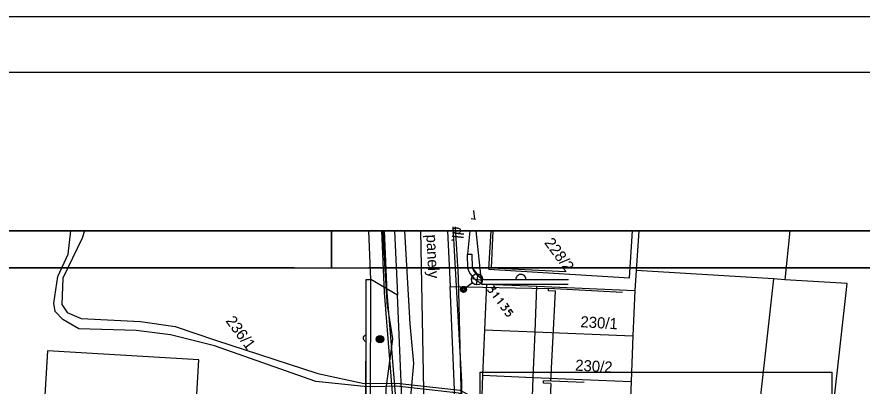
# Model space of a CAD drawing. Extents: x -601580 to 4, y -1204314 to 4.
# Drawn here: x -595992.2 to -595935.2, y -1202900.4 to -1202875.6 of the extents above; entities that cross this region are included whole.
import ezdxf

# ---------------------------------------------------------------- set-up
doc = ezdxf.new("R2010")
doc.units = 0
for name, color, linetype in [('00-EON NN', 7, 'Continuous'), ('00-EON VN', 7, 'Continuous'), ('00-KN-HRANICE PARCEL', 7, 'Continuous'), ('00-KN-PARC. CISLA', 7, 'Continuous'), ('00-KN-VNITRNI KRESBA', 7, 'Continuous'), ('00-POLOHOPIS', 7, 'Continuous'), ('00-RAZÍTKO', 7, 'Continuous'), ('00-SITE KOM. KABEL', 7, 'Continuous'), ('00-VAK-VODA-RAD IGIS', 7, 'Continuous'), ('11-REKONSTRUKCE KANALIZACE POPIS', 7, 'Continuous'), ('Vrstva 25', 7, 'Continuous'), ('Vrstva 33', 7, 'Continuous'), ('Vrstva 40', 7, 'Continuous')]:
    doc.layers.add(name, color=color, linetype=linetype)

# ---------------------------------------------------------------- blocks, each defined once
blk = doc.blocks.new('6.01A_1644')
at = {"layer": 'Vrstva 25'}
for radius in [0.25, 0.2, 0.15, 0.1, 0.05]:
    blk.add_circle((0, 0), radius, dxfattribs=at)
blk = doc.blocks.new('6.560_938')
at = {"layer": 'Vrstva 33'}
for p, q in [((-0.265, 0.86), (0.265, 1.39)), ((-0.265, 1.39), (0.265, 0.86)), ((0, 0.75), (0, 0))]:
    blk.add_line(p, q, dxfattribs=at)
for centre, radius in [((0, 1.125), 0.375), ((0, 0), 0.2), ((0, 0), 0.145), ((0, 0), 0.0876)]:
    blk.add_circle(centre, radius, dxfattribs=at)
blk = doc.blocks.new('PAN')
at = {"layer": 'Vrstva 40'}
blk.add_text('panely', height=0.75, rotation=360, dxfattribs=at).set_placement((-1.278, -0.375))

msp = doc.modelspace()

# ---------------------------------------------------------------- linework, layer by layer
for points in [[(-595979.871, -1202875.568), (-596202.621, -1202875.568), (-596202.621, -1203190.718), (-595979.871, -1203190.718)], [(-595979.871, -1203190.718), (-595757.121, -1203190.718), (-595757.121, -1202875.568), (-595979.871, -1202875.568)], [(-595976.121, -1202879.318), (-596198.871, -1202879.318), (-596198.871, -1203186.968), (-595976.121, -1203186.968)], [(-595976.121, -1203186.968), (-595760.871, -1203186.968), (-595760.871, -1202879.318), (-595976.121, -1202879.318)], [(-595970.972, -1202892.468), (-595970.972, -1202889.968), (-596076.023, -1202889.968), (-596076.023, -1203038.468), (-595970.972, -1203038.468), (-595970.972, -1203035.968)], [(-595865.922, -1202892.468), (-595865.922, -1202889.968), (-595970.972, -1202889.968), (-595970.972, -1202892.468)], [(-595973.472, -1202892.468), (-596073.523, -1202892.468), (-596073.523, -1203035.968), (-595973.472, -1203035.968)], [(-595868.422, -1202892.468), (-595968.472, -1202892.468)]]:
    msp.add_lwpolyline(points)
at = {"layer": '00-EON NN'}
for points in [[(-595965.666, -1202918.514), (-595964.53, -1202918.224), (-595964.419, -1202915.236), (-595964.219, -1202913.069), (-595962.576, -1202908.788), (-595961.611, -1202901.83), (-595961.755, -1202901.221), (-595962.388, -1202900.907), (-595966.586, -1202900.449), (-595968.107, -1202900.476), (-595968.775, -1202900.47), (-595972.017, -1202900.119), (-595978.843, -1202897.716), (-595981.803, -1202896.974), (-595984.13, -1202896.687), (-595987.99, -1202896.577), (-595989.056, -1202895.961), (-595989.578, -1202895.42), (-595989.661, -1202894.856), (-595989.391, -1202893.05), (-595988.707, -1202891.551), (-595988.526, -1202889.968)], [(-595987.594, -1202889.968), (-595987.751, -1202890.467), (-595989.049, -1202893.163), (-595989.122, -1202894.942), (-595988.775, -1202895.486), (-595987.83, -1202895.882), (-595983.835, -1202896.084), (-595981.486, -1202896.421), (-595978.772, -1202897.343), (-595971.89, -1202899.588), (-595968.767, -1202900.269), (-595966.578, -1202900.249), (-595962.33, -1202900.713), (-595961.583, -1202901.083), (-595961.406, -1202901.82), (-595962.382, -1202908.839), (-595964.023, -1202913.115), (-595964.22, -1202915.25), (-595964.334, -1202918.376), (-595965.621, -1202918.71)], [(-595962.795, -1202889.704), (-595962.216, -1202900.128), (-595962.106, -1202908.764), (-595960.976, -1202917.821), (-595961.476, -1202918.321)]]:
    msp.add_lwpolyline(points, dxfattribs=at)
at = {"layer": '00-EON VN'}
for points in [[(-595967.613, -1202889.968), (-595967.425, -1202894.14), (-595966.702, -1202903.157), (-595966.497, -1202910.076), (-595966.887, -1202918.022), (-595966.881, -1202918.21), (-595967.748, -1202918.68)], [(-595939.528, -1202924.77), (-595941.37, -1202924.755), (-595947.759, -1202925.757), (-595948.75, -1202926.153), (-595951.381, -1202926.68), (-595956.239, -1202927.347), (-595963.342, -1202928.55), (-595964.819, -1202928.705), (-595965.753, -1202928.467), (-595966.083, -1202927.928), (-595966.471, -1202922.917), (-595966.602, -1202918.012), (-595966.277, -1202910.084), (-595966.486, -1202903.15), (-595967.214, -1202894.123), (-595967.397, -1202889.968)]]:
    msp.add_lwpolyline(points, dxfattribs=at)
at = {"layer": '00-KN-HRANICE PARCEL'}
for p, q in [((-595950.453, -1202892.653), (-595950.543, -1202893.991)), ((-595941.201, -1202893.221), (-595950.453, -1202892.653)), ((-595960.873, -1202893.563), (-595960.539, -1202893.577)), ((-595960.539, -1202893.577), (-595960.67, -1202896.639)), ((-595950.543, -1202893.991), (-595950.674, -1202897.052)), ((-595960.67, -1202896.639), (-595960.796, -1202899.708)), ((-595950.674, -1202897.052), (-595950.8, -1202900.122)), ((-595960.796, -1202899.708), (-595960.919, -1202902.763)), ((-595950.8, -1202900.122), (-595950.923, -1202903.177))]:
    msp.add_line(p, q, dxfattribs=at)
for points in [[(-595961.407, -1202888.617), (-595961.344, -1202889.2)], [(-595966.572, -1202911.505), (-595965.424, -1202898.909), (-595965.679, -1202896.234), (-595966.029, -1202889.968)], [(-595961.261, -1202889.968), (-595960.873, -1202893.563)], [(-595950.27, -1202889.968), (-595950.453, -1202892.653)], [(-595940.105, -1202889.968), (-595940.443, -1202893.269), (-595941.201, -1202893.221)], [(-595941.201, -1202893.221), (-595942.507, -1202904.901), (-595942.71, -1202913.184), (-595942.841, -1202918.461)], [(-595960.539, -1202893.577), (-595957.136, -1202893.716), (-595950.543, -1202893.991)], [(-595960.67, -1202896.639), (-595957.267, -1202896.777), (-595950.674, -1202897.052)], [(-595990.74, -1202908.945), (-595980.521, -1202909.542), (-595979.899, -1202898.669), (-595990.102, -1202898.06), (-595990.74, -1202908.945)], [(-595960.796, -1202899.708), (-595957.392, -1202899.847), (-595950.8, -1202900.122)]]:
    msp.add_lwpolyline(points, dxfattribs=at)
at = {"layer": '00-KN-VNITRNI KRESBA'}
for p, q in [((-595960.368, -1202892.566), (-595960.211, -1202889.968)), ((-595950.897, -1202893.145), (-595950.706, -1202889.968)), ((-595960.368, -1202892.566), (-595950.897, -1202893.145)), ((-595936.243, -1202893.526), (-595940.443, -1202893.269)), ((-595937.578, -1202905.451), (-595936.243, -1202893.526)), ((-595957.267, -1202896.777), (-595957.136, -1202893.716)), ((-595957.392, -1202899.847), (-595957.267, -1202896.777)), ((-595957.516, -1202902.902), (-595957.392, -1202899.847))]:
    msp.add_line(p, q, dxfattribs=at)
at = {"layer": '00-POLOHOPIS'}
for p, q in [((-595961.265, -1202889.207), (-595961.565, -1202889.18)), ((-595968.329, -1202893.26), (-595968.465, -1202889.968)), ((-595966.726, -1202889.968), (-595966.521, -1202894.311)), ((-595963.156, -1202889.968), (-595962.981, -1202893.72)), ((-595961.649, -1202889.968), (-595961.818, -1202891.545)), ((-595961.649, -1202889.968), (-595961.818, -1202891.545)), ((-595960.2, -1202892.504), (-595960.076, -1202889.968)), ((-595961.818, -1202891.545), (-595961.518, -1202891.539)), ((-595961.797, -1202892.538), (-595961.818, -1202891.545)), ((-595961.518, -1202891.539), (-595961.498, -1202892.477)), ((-595955.206, -1202892.748), (-595960.2, -1202892.504)), ((-595968.677, -1202915.206), (-595968.628, -1202893.26)), ((-595968.628, -1202893.26), (-595968.329, -1202893.26)), ((-595968.377, -1202915.243), (-595968.329, -1202893.26)), ((-595966.521, -1202894.311), (-595968.329, -1202893.26)), ((-595960.774, -1202893.562), (-595955.025, -1202893.564)), ((-595960.713, -1202893.263), (-595955.024, -1202893.264)), ((-595961.975, -1202918.011), (-595962.981, -1202893.72)), ((-595962.981, -1202893.72), (-595956.375, -1202893.867)), ((-595956.375, -1202893.867), (-595956.382, -1202894.027)), ((-595955.883, -1202894.053), (-595956.382, -1202894.027)), ((-595951.381, -1202894.125), (-595956.375, -1202893.867)), ((-595956.196, -1202900.105), (-595955.883, -1202894.053)), ((-595966.113, -1202903.982), (-595966.521, -1202894.311)), ((-595956.704, -1202900.242), (-595956.696, -1202900.082)), ((-595956.205, -1202900.265), (-595956.704, -1202900.242)), ((-595953.968, -1202900.205), (-595956.696, -1202900.082)), ((-595956.205, -1202900.265), (-595956.472, -1202905.984))]:
    msp.add_line(p, q, dxfattribs=at)
for points in [[(-595961.518, -1202891.539), (-595961.498, -1202892.477)], [(-595961.498, -1202892.477), (-595961.017, -1202893.085), (-595960.713, -1202893.263)], [(-595968.677, -1202915.206), (-595968.628, -1202893.26)], [(-595960.713, -1202893.263), (-595955.024, -1202893.264)], [(-595960.08, -1202893.659), (-595959.917, -1202893.878), (-595959.977, -1202893.897), (-595960.026, -1202893.903), (-595960.084, -1202893.898), (-595960.167, -1202893.852), (-595960.13, -1202893.902), (-595960.109, -1202893.97), (-595960.12, -1202894.028), (-595960.156, -1202894.078), (-595960.21, -1202894.118), (-595960.268, -1202894.138), (-595960.331, -1202894.126), (-595960.383, -1202894.09), (-595960.42, -1202894.039), (-595960.439, -1202893.974), (-595960.43, -1202893.92)], [(-595959.685, -1202894.191), (-595960.087, -1202894.489)], [(-595959.685, -1202894.191), (-595959.86, -1202894.167)], [(-595959.389, -1202894.589), (-595959.791, -1202894.887)], [(-595959.389, -1202894.589), (-595959.563, -1202894.566)], [(-595959.193, -1202894.854), (-595959.031, -1202895.073), (-595959.09, -1202895.092), (-595959.138, -1202895.099), (-595959.197, -1202895.093), (-595959.28, -1202895.047), (-595959.242, -1202895.098), (-595959.222, -1202895.166), (-595959.233, -1202895.223), (-595959.268, -1202895.274), (-595959.322, -1202895.314), (-595959.381, -1202895.333), (-595959.444, -1202895.321), (-595959.495, -1202895.286), (-595959.533, -1202895.235), (-595959.551, -1202895.17), (-595959.544, -1202895.115)], [(-595958.735, -1202895.471), (-595958.885, -1202895.269), (-595959.08, -1202895.388), (-595958.984, -1202895.445), (-595958.941, -1202895.497), (-595958.928, -1202895.561), (-595958.937, -1202895.621), (-595958.973, -1202895.672), (-595959.001, -1202895.693), (-595959.023, -1202895.71), (-595959.086, -1202895.731), (-595959.146, -1202895.722), (-595959.212, -1202895.668), (-595959.246, -1202895.615), (-595959.259, -1202895.571), (-595959.248, -1202895.513)]]:
    msp.add_lwpolyline(points, dxfattribs=at)
for centre, radius, start, end in [((-595960.099, -1202891.865), 1.827, 201.631, 248.3037), ((-595960.099, -1202891.865), 1.527, 203.6195, 246.2969), ((-595958.213, -1202893.263), 0.35, 359.9833, 179.9833), ((-595968.637, -1202897.206), 0.2, 89.8722, 269.8751)]:
    msp.add_arc(centre, radius, start, end, dxfattribs=at)
at = {"layer": '00-RAZÍTKO'}
for points in [[(-596076.023, -1202889.968), (-595760.871, -1202889.968), (-595760.871, -1203038.468), (-596076.023, -1203038.468)], [(-596073.523, -1202892.468), (-595763.371, -1202892.468), (-595763.371, -1203035.968), (-596073.523, -1203035.968)]]:
    msp.add_lwpolyline(points, close=True, dxfattribs=at)
at = {"layer": '00-SITE KOM. KABEL'}
for points in [[(-595967.512, -1202889.968), (-595967.209, -1202895.128), (-595966.872, -1202897.244), (-595967.302, -1202900.59), (-595967.253, -1202905.286), (-595966.586, -1202909.859), (-595967.396, -1202913.349), (-595967.753, -1202916.156), (-595967.665, -1202920.05), (-595967.724, -1202921.028), (-595966.942, -1202921.008), (-595961.99, -1202920.632), (-595961.413, -1202920.553), (-595960.041, -1202920.556), (-595956.106, -1202920.337)], [(-595967.209, -1202895.128), (-595967.512, -1202889.968)], [(-595962.653, -1202889.719), (-595962.437, -1202893.118), (-595962.19, -1202903.383), (-595961.704, -1202913.92), (-595961.215, -1202919.696), (-595960.751, -1202920.958), (-595958.852, -1202921.84), (-595941.614, -1202919.207), (-595919.364, -1202915.93), (-595914.802, -1202915.533), (-595909.726, -1202915.29), (-595904.77, -1202915.172), (-595892.698, -1202914.792), (-595882.435, -1202914.609), (-595868.371, -1202914.195), (-595862.284, -1202914.073), (-595852.26, -1202913.769), (-595831.47, -1202912.098)]]:
    msp.add_lwpolyline(points, dxfattribs=at)
at = {"layer": '00-VAK-VODA-RAD IGIS'}
msp.add_lwpolyline([(-595963.368, -1202927.647), (-595964.463, -1202916.226), (-595964.959, -1202889.968)], dxfattribs=at)
at = {"layer": '11-REKONSTRUKCE KANALIZACE POPIS'}
msp.add_lwpolyline([(-595960.971, -1202899.506), (-595937.294, -1202899.506), (-595937.294, -1202903.841), (-595960.971, -1202903.841)], close=True, dxfattribs=at)

# ---------------------------------------------------------------- block references
at = {"layer": '00-POLOHOPIS'}
for name, p, xscale, yscale, rotation in [('PAN', (-595964.152, -1202891.502), 1.0000006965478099, 1.00000069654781, -87.33888038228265), ('6.01A_1644', (-595967.704, -1202897.275), 1.0000020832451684, 1.0000020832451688, -0.9161709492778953)]:
    msp.add_blockref(name, p, dxfattribs=dict(at, xscale=xscale, yscale=yscale, rotation=rotation))
at = {"layer": '00-POLOHOPIS', "rotation": -53.41468170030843}
msp.add_blockref('6.560_938', (-595962.078, -1202893.921), dxfattribs=at)

# ---------------------------------------------------------------- texts
at = {"layer": '00-KN-PARC. CISLA'}
for s, rotation, p in [('228/2', 306.5853, (-595956.675, -1202890.79)), ('236/1', 306.5853, (-595978.131, -1202896.051)), ('230/1', 356.5853, (-595954.226, -1202896.466)), ('230/2', 356.5853, (-595954.577, -1202899.392))]:
    msp.add_text(s, height=0.75, rotation=rotation, dxfattribs=at).set_placement(p)
at = {"layer": '00-POLOHOPIS'}
msp.add_text('dl.', height=0.75, rotation=263.8855, dxfattribs=at).set_placement((-595962.793, -1202889.673))

doc.saveas('drawing.dxf')
